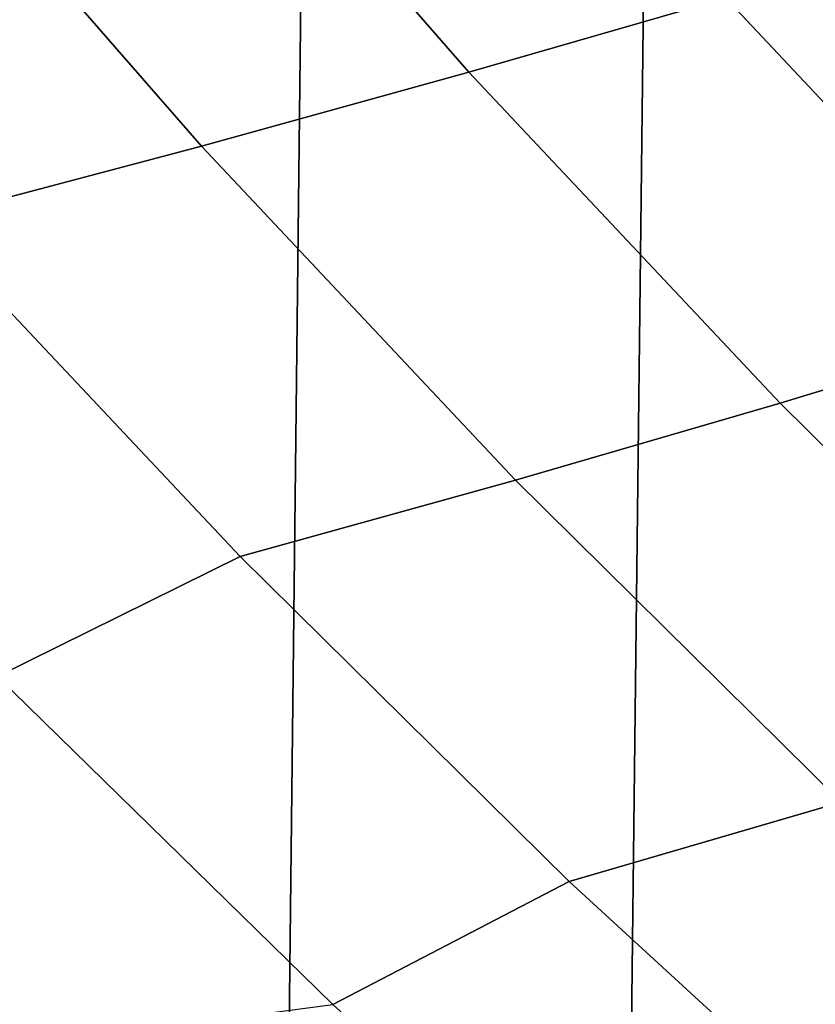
# Model space of a CAD drawing. Header units: metres. Extents: x -240 to 45, y -77 to 27.
# Tile 939 of 1056: x 6.86 to 8.24, y -16.07 to -14.35. Entities that reach past the tile are written whole.
import ezdxf

# ---------------------------------------------------------------- set-up
doc = ezdxf.new("R2010")
doc.units = ezdxf.units.M
doc.layers.add('solid_102011X2', color=7, linetype='CONTINUOUS')

msp = doc.modelspace()

# ---------------------------------------------------------------- linework, layer by layer
at = {"layer": 'solid_102011X2'}
for points in [[(7.211205, 25.813818), (6.609337, -25.971336), (6.00279, -26.115679), (6.608932, 25.971432)], [(7.809117, 25.64296), (7.211634, -25.813719), (6.609337, -25.971336), (7.211205, 25.813818)], [(8.402597, 25.458912), (7.809518, -25.642859), (7.211634, -25.813719), (7.809117, 25.64296)], [(8.991435, 25.261791), (8.402947, -25.458815), (7.809518, -25.642859), (8.402597, 25.458912)], [(8.084231, -14.315065, 145.154663), (7.56947, -13.725034, 145.189514), (7.117877, -13.848788, 140.982361), (7.637475, -14.44414, 140.944824)], [(7.637475, -14.44414, 140.944824), (7.117877, -13.848788, 140.982361), (6.647635, -13.972165, 136.778854), (7.172048, -14.572822, 136.738571)], [(7.172048, -14.572822, 136.738571), (6.647635, -13.972165, 136.778854), (6.158967, -14.094956, 132.578873), (6.688158, -14.700891, 132.535782)], [(9.043128, -14.75115, 149.334671), (8.512109, -14.185814, 149.368256), (8.084231, -14.315065, 145.154663), (8.62029, -14.885554, 145.118362)], [(8.62029, -14.885554, 145.118362), (8.084231, -14.315065, 145.154663), (7.637475, -14.44414, 140.944824), (8.17857, -15.019775, 140.905746)], [(8.17857, -15.019775, 140.905746), (7.637475, -14.44414, 140.944824), (7.172048, -14.572822, 136.738571), (7.718158, -15.153585, 136.696625)], [(7.718158, -15.153585, 136.696625), (7.172048, -14.572822, 136.738571), (6.688158, -14.700891, 132.535782), (7.239244, -15.286757, 132.490906)], [(6.688158, -14.700891, 132.535782), (6.2544, -14.903207, 128.33046), (6.81668, -15.495167, 128.282043), (7.239244, -15.286757, 132.490906)], [(9.176914, -15.435722, 145.080673), (8.62029, -14.885554, 145.118362), (8.17857, -15.019775, 140.905746), (8.740423, -15.574905, 140.865158)], [(8.740423, -15.574905, 140.865158), (8.17857, -15.019775, 140.905746), (7.718158, -15.153585, 136.696625), (8.285219, -15.713661, 136.653076)], [(8.285219, -15.713661, 136.653076), (7.718158, -15.153585, 136.696625), (7.239244, -15.286757, 132.490906), (7.811472, -15.851754, 132.444305)], [(7.239244, -15.286757, 132.490906), (6.81668, -15.495167, 128.282043), (7.400456, -16.065704, 128.231766), (7.811472, -15.851754, 132.444305)], [(6.243029, -15.566979, 124.088089), (6.826802, -16.141855, 124.035049), (7.400456, -16.065704, 128.231766), (6.81668, -15.495167, 128.282043)], [(8.872471, -16.252272, 136.607971), (8.285219, -15.713661, 136.653076), (7.811472, -15.851754, 132.444305), (8.404074, -16.395096, 132.396042)], [(7.811472, -15.851754, 132.444305), (7.400456, -16.065704, 128.231766), (8.004934, -16.614019, 128.179703), (8.404074, -16.395096, 132.396042)]]:
    msp.add_3dface(points, dxfattribs=at)

doc.saveas('drawing.dxf')
